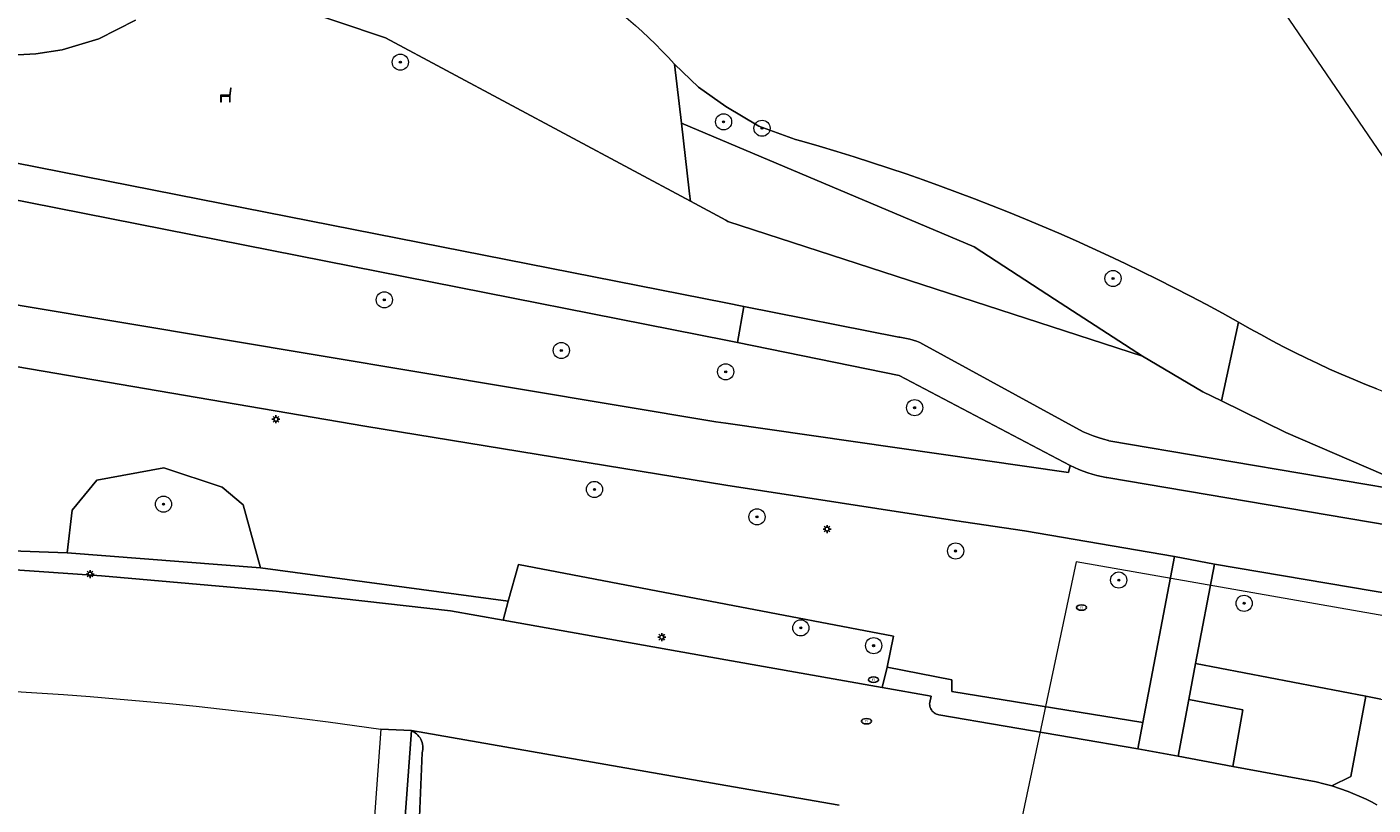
# Model space of a CAD drawing. Header units: metres. Extents: x 152610 to 160096, y 456114 to 462495.
# Tile 523 of 938: x 158465 to 158532, y 460014 to 460053. Entities that reach past the tile are written whole.
import ezdxf
from ezdxf.enums import TextEntityAlignment as Align

# ---------------------------------------------------------------- set-up
doc = ezdxf.new("R2010")
doc.units = ezdxf.units.M
doc.header["$LTSCALE"] = 0.5
doc.layers.get('0').update_dxf_attribs({"linetype": 'CONTINUOUS'})
for name, color, linetype, lineweight in [('B-PV-GK-BESCHOEIING-G', 251, 'GK-BESCHOEIING-SO', 18), ('B-PV-GR-BEPLANTING_CULTUUR_BOSPLANTSOEN-GV', 251, 'CONTINUOUS', 18), ('B-PV-GR-BOOM-S', 251, 'CONTINUOUS', 25), ('B-PV-GR-HAAG-GV', 251, 'CONTINUOUS', 13), ('B-PV-GW-TALUD_KRUIN-G', 251, 'CONTINUOUS', 18), ('B-PV-IE-MEUBILAIR-S', 251, 'CONTINUOUS', 25), ('B-PV-IE-MEUBILAIR_WEGMEUBILAIR-S', 251, 'CONTINUOUS', 25), ('B-PV-KW-KUNSTWERK_DUIKER-G', 251, 'CONTINUOUS', 18), ('B-PV-OG-TERREIN_BEGROEID-GV', 251, 'CONTINUOUS', 18), ('B-PV-OG-TERREIN_OEVER-GV', 251, 'CONTINUOUS', 18), ('B-PV-OG-WATER_SLOOT-GV', 251, 'CONTINUOUS', 18), ('B-PV-VH-GESLOTENVERHARDING_ASFALT-GV', 251, 'CONTINUOUS', 18), ('B-PV-VH-ONVERHARD_ZAND-GV', 251, 'CONTINUOUS', 18), ('B-PV-VH-OPENVERHARDING_BETONSTRAATSTEEN-GV', 251, 'CONTINUOUS', 18), ('B-PV-VH-OPENVERHARDING_TEGEL-GV', 251, 'CONTINUOUS', 18)]:
    doc.layers.add(name, color=color, linetype=linetype, lineweight=lineweight)
doc.styles.add('NLCS-ISO', font='NLCS-ISO.ttf')
doc.linetypes.add('GK-BESCHOEIING-SO', pattern='A,18,-3,[1,NLCS.SHX,S=0.6,R=0,X=0,Y=0],-3', length=24)

# ---------------------------------------------------------------- blocks, each defined once
blk = doc.blocks.new('SIE-MEUBILAIR_PAAL_LICHTMAST-SO')
for points in [[(-0.62, 0), (-1, 0)], [(-0.71, 0.71), (-0.44, 0.44)], [(0, 1), (0, 0.62)], [(0.44, 0.44), (0.71, 0.71)], [(1, 0), (0.62, 0)], [(-0.71, -0.71), (-0.44, -0.44)], [(0, -0.62), (0, -1)], [(0.44, -0.44), (0.71, -0.71)]]:
    blk.add_lwpolyline(points)
blk.add_circle((0, 0), 0.5)
blk = doc.blocks.new('SIE-MEUBILAIR_PUT_RIOOLPUT-SO')
blk.add_ellipse((0, 0), major_axis=(1.25, 0), ratio=0.54)
at = {"style": 'NLCS-ISO'}
blk.add_text('ri', height=0.75, dxfattribs=at).set_placement((-0.04, 0.07), align=Align.MIDDLE_CENTER)
blk = doc.blocks.new('SIE-WEG_ZITBANK-SO')
at = {"color": 0, "linetype": 'ByBlock', "lineweight": 18}
blk.add_lwpolyline([(-0.91, -1.63), (-0.91, -0.2), (1.09, -0.2), (1.09, -1.63), (1.29, -1.63), (1.29, -0.21), (1.54, 1.78), (1.33, 1.78), (1.11, 0), (-1.11, 0), (-1.11, -1.63)], close=True, dxfattribs=at)
blk = doc.blocks.new('SGR-BOOM_GBKN-SO')
at = {"linetype": 'ByBlock', "lineweight": 18}
h = blk.add_hatch(color=0, dxfattribs=at)
h.dxf.hatch_style = 1
edge = h.paths.add_edge_path()
edge.add_arc((0, 0), 0.25, 0, 360)
at = {"color": 0, "linetype": 'ByBlock', "lineweight": 18}
for radius in [2, 0.25]:
    blk.add_circle((0, 0), radius, dxfattribs=at)
at = {"color": 0, "linetype": 'ByBlock', "lineweight": 18, "style": 'NLCS-ISO'}
blk.add_attdef('SOORT', (2.5, 0), '', height=1.5, dxfattribs=at)

msp = doc.modelspace()

# ---------------------------------------------------------------- linework, layer by layer
at = {"layer": 'B-PV-GK-BESCHOEIING-G', "flags": 128}
for points in [[(158474.733, 460059.158), (158474.943, 460059.189), (158475.393, 460059.246), (158475.843, 460059.296), (158476.295, 460059.338), (158476.747, 460059.372), (158477.199, 460059.398), (158477.652, 460059.416), (158478.105, 460059.426), (158478.558, 460059.429), (158479.012, 460059.423), (158479.465, 460059.409), (158479.917, 460059.387), (158480.37, 460059.357), (158480.821, 460059.319), (158481.272, 460059.273), (158481.722, 460059.219), (158482.171, 460059.157), (158482.619, 460059.088), (158483.066, 460059.01), (158483.511, 460058.925), (158483.954, 460058.831), (158484.396, 460058.73), (158484.836, 460058.621), (158485.274, 460058.505), (158485.71, 460058.38), (158486.144, 460058.248), (158486.575, 460058.109), (158487.004, 460057.962), (158487.43, 460057.807), (158487.853, 460057.644), (158488.273, 460057.475), (158488.69, 460057.298), (158489.104, 460057.113), (158489.515, 460056.921), (158489.922, 460056.723), (158490.326, 460056.516), (158490.726, 460056.303), (158491.122, 460056.083), (158491.514, 460055.856), (158491.903, 460055.622), (158492.287, 460055.381), (158492.666, 460055.133), (158493.041, 460054.879), (158493.412, 460054.618), (158493.778, 460054.351), (158494.139, 460054.077), (158494.496, 460053.797), (158494.847, 460053.511), (158495.193, 460053.218), (158495.534, 460052.919), (158495.87, 460052.615), (158496.2, 460052.305), (158496.525, 460051.988), (158496.844, 460051.666), (158497.157, 460051.339), (158497.465, 460051.006), (158498.657, 460049.856), (158500, 460048.907), (158501.649, 460047.928), (158503.451, 460047.272), (158503.768, 460047.182), (158504.636, 460046.931), (158505.5, 460046.672), (158506.363, 460046.406), (158507.223, 460046.132), (158508.08, 460045.85), (158508.936, 460045.561), (158509.788, 460045.264), (158510.638, 460044.96), (158511.485, 460044.648), (158512.329, 460044.329), (158513.171, 460044.002), (158514.009, 460043.668), (158514.845, 460043.326), (158515.677, 460042.977), (158516.506, 460042.62), (158517.332, 460042.257), (158518.155, 460041.886), (158518.975, 460041.507), (158519.791, 460041.122), (158520.604, 460040.729), (158521.413, 460040.329), (158522.219, 460039.922), (158523.021, 460039.507), (158523.819, 460039.086), (158524.613, 460038.657), (158525.404, 460038.222), (158525.955, 460037.907), (158526.509, 460037.598), (158527.067, 460037.297), (158527.629, 460037.002), (158528.195, 460036.715), (158528.765, 460036.435), (158529.337, 460036.162), (158529.914, 460035.896), (158530.493, 460035.637), (158531.076, 460035.386), (158531.662, 460035.143), (158532.251, 460034.906), (158532.842, 460034.677), (158533.437, 460034.456), (158534.035, 460034.242), (158534.635, 460034.036), (158535.237, 460033.837), (158535.842, 460033.646), (158536.45, 460033.462), (158537.059, 460033.286), (158537.671, 460033.118), (158538.285, 460032.958), (158538.901, 460032.805), (158539.519, 460032.66), (158540.138, 460032.523), (158540.76, 460032.394), (158541.382, 460032.273), (158542.007, 460032.159), (158542.145, 460032.135), (158584.685, 460024.085), (158585.019, 460024.016), (158585.354, 460023.955), (158585.69, 460023.902), (158586.028, 460023.856), (158586.367, 460023.819), (158586.706, 460023.79), (158587.046, 460023.768), (158587.386, 460023.755), (158587.727, 460023.75), (158588.068, 460023.752), (158588.408, 460023.763), (158588.748, 460023.781), (158589.088, 460023.808), (158589.427, 460023.842), (158589.765, 460023.885), (158590.102, 460023.935), (158590.437, 460023.994), (158590.772, 460024.06), (158591.104, 460024.134), (158591.435, 460024.215), (158591.763, 460024.305), (158592.09, 460024.402), (158592.414, 460024.507), (158592.736, 460024.619), (158593.054, 460024.739), (158593.37, 460024.867), (158593.683, 460025.002), (158593.889, 460025.095), (158594.111, 460025.174), (158594.513, 460025.312), (158594.918, 460025.442), (158595.325, 460025.564), (158595.735, 460025.679), (158596.147, 460025.786), (158596.56, 460025.885), (158596.976, 460025.977), (158597.393, 460026.06), (158597.811, 460026.136), (158598.231, 460026.204), (158598.652, 460026.264), (158599.075, 460026.316), (158599.498, 460026.36), (158599.921, 460026.396), (158600.346, 460026.424), (158600.771, 460026.444), (158601.196, 460026.456), (158601.621, 460026.46), (158602.047, 460026.456), (158602.472, 460026.444), (158602.897, 460026.424), (158603.321, 460026.397), (158603.745, 460026.361), (158604.168, 460026.317), (158604.59, 460026.265), (158605.011, 460026.206), (158605.431, 460026.138), (158605.85, 460026.062), (158606.267, 460025.979), (158606.682, 460025.888), (158607.096, 460025.789), (158614.619, 460024.73), (158616.954, 460024.152), (158630.636, 460021.782), (158631.11, 460021.67), (158631.585, 460021.565), (158632.062, 460021.469), (158632.541, 460021.38), (158633.021, 460021.299), (158633.502, 460021.226), (158633.985, 460021.161), (158634.468, 460021.104), (158634.952, 460021.055), (158635.437, 460021.014), (158635.923, 460020.981), (158636.409, 460020.956), (158636.896, 460020.939), (158637.382, 460020.929), (158637.869, 460020.928), (158638.356, 460020.935), (158638.842, 460020.95), (158639.329, 460020.973), (158639.814, 460021.003), (158640.3, 460021.042), (158640.784, 460021.089), (158641.268, 460021.143), (158641.75, 460021.206), (158642.232, 460021.277), (158642.713, 460021.355), (158643.192, 460021.441), (158643.669, 460021.536), (158644.145, 460021.638), (158644.209, 460021.652), (158644.457, 460021.708), (158644.835, 460021.786), (158645.215, 460021.857), (158645.596, 460021.92), (158645.978, 460021.975), (158646.361, 460022.022), (158646.745, 460022.061), (158647.13, 460022.092), (158647.516, 460022.115), (158647.902, 460022.13), (158648.288, 460022.137), (158648.674, 460022.136), (158649.06, 460022.127), (158649.446, 460022.11), (158649.831, 460022.086), (158650.216, 460022.053), (158650.6, 460022.012), (158650.983, 460021.963), (158651.365, 460021.906), (158651.745, 460021.842), (158652.125, 460021.769), (158652.502, 460021.689), (158652.878, 460021.601), (158653.253, 460021.505), (158653.625, 460021.401), (158653.994, 460021.29), (158654.362, 460021.171), (158654.726, 460021.045), (158655.089, 460020.911), (158655.448, 460020.769), (158655.804, 460020.62), (158656.157, 460020.464), (158656.507, 460020.3), (158656.853, 460020.129), (158657.196, 460019.951), (158657.535, 460019.767), (158657.87, 460019.575), (158658.201, 460019.376), (158658.528, 460019.17), (158659.581, 460014.995), (158660.547, 460013.802), (158661.019, 460013.554), (158661.798, 460013.146), (158662.244, 460013.587), (158662.352, 460014.275), (158662.353, 460015.601), (158662.635, 460017.118), (158662.987, 460017.748), (158666.914, 460018.277), (158667.106, 460018.303), (158669.964, 460018.687), (158670.182, 460018.717), (158671.399, 460018.541), (158671.447, 460018.534), (158671.66, 460018.495), (158671.872, 460018.449), (158672.082, 460018.396), (158672.29, 460018.334), (158672.496, 460018.265), (158672.698, 460018.188), (158672.898, 460018.104), (158673.095, 460018.013), (158673.288, 460017.914), (158673.477, 460017.808), (158673.663, 460017.696), (158673.844, 460017.577), (158674.02, 460017.451), (158674.192, 460017.318), (158674.359, 460017.18), (158674.52, 460017.035), (158674.676, 460016.884), (158674.827, 460016.728), (158674.971, 460016.567), (158675.11, 460016.4), (158675.242, 460016.228), (158675.368, 460016.051), (158675.487, 460015.87), (158675.6, 460015.685), (158675.705, 460015.495), (158675.804, 460015.302), (158675.895, 460015.106), (158675.979, 460014.906), (158676.056, 460014.703), (158676.125, 460014.497), (158676.186, 460014.289), (158676.24, 460014.079), (158676.286, 460013.867), (158676.324, 460013.654), (158676.354, 460013.439), (158676.753, 460008.743), (158676.77, 460008.544), (158676.933, 460006.617), (158676.95, 460006.417), (158677.59, 460002.15), (158678.147, 460000), (158678.47, 459998.75), (158681.56, 459993.85), (158682.373, 459992.754), (158683.361, 459991.812), (158683.561, 459991.657), (158683.766, 459991.508), (158683.976, 459991.366), (158684.189, 459991.23), (158684.408, 459991.101), (158684.63, 459990.979), (158684.855, 459990.865), (158685.085, 459990.757), (158685.317, 459990.657), (158685.553, 459990.564), (158685.791, 459990.479), (158686.032, 459990.401), (158686.276, 459990.331), (158686.521, 459990.268), (158686.6, 459990.25), (158751.58, 459978.72), (158751.778, 459978.68), (158756.595, 459977.716), (158756.791, 459977.677), (158834.12, 459963.78), (158843.94, 459961.89), (158852.56, 459960.22), (158852.897, 459960.137), (158853.235, 459960.061), (158853.575, 459959.994), (158853.917, 459959.934), (158854.259, 459959.882), (158854.603, 459959.838), (158854.948, 459959.803), (158855.294, 459959.775), (158855.64, 459959.755), (158855.986, 459959.743), (158856.333, 459959.739), (158856.68, 459959.743), (158857.026, 459959.755), (158857.372, 459959.775), (158857.718, 459959.803), (158858.063, 459959.839), (158858.407, 459959.882), (158858.75, 459959.934), (158859.07, 459959.99), (158859.409, 459960.091), (158859.778, 459960.194), (158860.149, 459960.288), (158860.522, 459960.375), (158860.897, 459960.454), (158861.273, 459960.526), (158861.651, 459960.589), (158862.03, 459960.645), (158862.41, 459960.692), (158862.791, 459960.732), (158863.172, 459960.763), (158863.555, 459960.787), (158863.937, 459960.803), (158864.32, 459960.81), (158864.703, 459960.81), (158865.086, 459960.802), (158865.469, 459960.785), (158865.851, 459960.761), (158866.233, 459960.729), (158866.614, 459960.688), (158866.994, 459960.64), (158867.372, 459960.584), (158867.75, 459960.52), (158896.821, 459951.25), (158899.349, 459950.965), (158901.43, 459950.73), (158906.435, 459950.678), (158906.882, 459950.597), (158909.016, 459950.211), (158915.147, 459949.101), (158917.198, 459948.729), (158917.642, 459948.649), (158921.99, 459945.69), (158925.427, 459945.052), (158964.503, 459937.795), (159000, 459934.696), (159003.633, 459934.171), (159005.109, 459934.22), (159006.093, 459934.614), (159007.077, 459935.305), (159007.962, 459936.143), (159014.89, 459947.09), (159017.691, 459951.429), (159019.017, 459954.043), (159018.462, 459968.244), (159020.418, 459992.305), (159020.706, 459993.813), (159022.152, 460000), (159022.95, 460003.42), (159027.25, 460016.67), (159028.16, 460021.17), (159028.265, 460024.361), (159027.69, 460030.4), (159027.671, 460030.666), (159027.644, 460030.931), (159027.609, 460031.195), (159027.566, 460031.459), (159027.515, 460031.72), (159027.457, 460031.98), (159027.391, 460032.239), (159027.316, 460032.495), (159027.235, 460032.748), (159027.145, 460033), (159027.049, 460033.248), (159026.944, 460033.493), (159026.833, 460033.736), (159026.714, 460033.974), (159026.588, 460034.209), (159026.456, 460034.441), (159026.316, 460034.668), (159026.23, 460034.8), (159026.04, 460035.142), (159025.843, 460035.481), (159025.639, 460035.815), (159025.429, 460036.145), (159025.211, 460036.47), (159024.987, 460036.792), (159024.757, 460037.108), (159024.52, 460037.42), (159024.277, 460037.727), (159024.028, 460038.028), (159023.772, 460038.325), (159023.511, 460038.616), (159023.243, 460038.902), (159022.97, 460039.183), (159022.691, 460039.457), (159022.407, 460039.726), (159022.117, 460039.989), (159021.822, 460040.247), (159021.521, 460040.498), (159021.216, 460040.742), (159020.906, 460040.981), (159020.591, 460041.213), (159020.271, 460041.439), (159019.946, 460041.658), (159019.617, 460041.871), (159019.284, 460042.076), (159018.947, 460042.275), (159018.606, 460042.467), (159018.261, 460042.652), (159017.912, 460042.83), (159017.81, 460042.88), (159010.88, 460044.64), (159000, 460045.968), (158973.31, 460049.15), (158970.17, 460049.52), (158966.22, 460052.79), (158955.33, 460052.2), (158953.13, 460052.57), (158952.84, 460052.62), (158952.26, 460049.87), (158951.637, 460047.099), (158956.462, 460046.222), (158999.997, 460038.306), (159019.45, 460034.88), (159020.22, 460023.97), (159013.47, 460002.92), (159014.063, 460000), (159014.75, 459996.5), (159014.96, 459994.766), (159015.2, 459993.44), (159015.31, 459991.71), (159014.51, 459987.81), (159008.04, 459965.34), (159004.43, 459960.25), (159000, 459960.353), (158998.4, 459960.39), (158984.69, 459966.34), (158972.72, 459965.62), (158962.87, 459959.8), (158959.98, 459955.93), (158957.133, 459952.707), (158948.935, 459949.392), (158938.055, 459951.623), (158924.86, 459955.26), (158921.282, 459954.369), (158918.671, 459954.179), (158918.225, 459954.257), (158916.164, 459954.616), (158910.021, 459955.687), (158907.885, 459956.059), (158907.442, 459956.136), (158904.968, 459956.938), (158901.43, 459958.27), (158890.98, 459967.57), (158877.255, 459970.054), (158862.49, 459972.71), (158842.246, 459972.236), (158839.35, 459972.21), (158836.56, 459972.73), (158833.66, 459977.71), (158833.569, 459977.866), (158833.471, 459978.018), (158833.366, 459978.165), (158833.255, 459978.308), (158833.138, 459978.446), (158833.015, 459978.578), (158832.886, 459978.705), (158832.752, 459978.825), (158832.612, 459978.94), (158832.468, 459979.049), (158832.318, 459979.151), (158832.165, 459979.246), (158832.007, 459979.334), (158831.846, 459979.416), (158831.681, 459979.49), (158831.513, 459979.557), (158831.342, 459979.616), (158831.169, 459979.668), (158830.994, 459979.711), (158830.817, 459979.748), (158830.638, 459979.776), (158830.459, 459979.796), (158830.278, 459979.809), (158830.098, 459979.813), (158829.917, 459979.809), (158829.737, 459979.798), (158829.557, 459979.778), (158829.378, 459979.751), (158829.201, 459979.715), (158829.026, 459979.672), (158828.852, 459979.621), (158828.681, 459979.563), (158828.57, 459979.52), (158828.493, 459979.5), (158827.826, 459979.328), (158827.158, 459979.164), (158826.487, 459979.008), (158825.815, 459978.859), (158825.141, 459978.719), (158824.466, 459978.586), (158823.789, 459978.461), (158823.11, 459978.344), (158822.431, 459978.235), (158821.75, 459978.134), (158821.068, 459978.04), (158820.385, 459977.955), (158819.701, 459977.878), (158819.016, 459977.808), (158818.33, 459977.747), (158817.644, 459977.693), (158816.957, 459977.648), (158816.269, 459977.61), (158815.582, 459977.58), (158814.894, 459977.559), (158814.205, 459977.545), (158813.517, 459977.54), (158812.829, 459977.542), (158812.14, 459977.553), (158811.452, 459977.571), (158810.764, 459977.597), (158810.077, 459977.632), (158809.39, 459977.674), (158808.703, 459977.725), (158808.017, 459977.783), (158807.332, 459977.849), (158806.648, 459977.924), (158805.964, 459978.006), (158805.282, 459978.096), (158804.6, 459978.194), (158803.92, 459978.3), (158761.22, 459986.1), (158758.322, 459985.408), (158753.269, 459986.128), (158753.067, 459986.157), (158749.69, 459986.67), (158727.918, 459990.667), (158699.682, 459995.849), (158690.69, 459997.5), (158690.618, 459997.516), (158690.387, 459997.573), (158690.159, 459997.638), (158689.932, 459997.71), (158689.708, 459997.79), (158689.487, 459997.877), (158689.269, 459997.972), (158689.054, 459998.074), (158688.843, 459998.183), (158688.635, 459998.299), (158688.432, 459998.423), (158688.233, 459998.552), (158688.038, 459998.689), (158687.848, 459998.832), (158687.663, 459998.981), (158687.483, 459999.137), (158687.308, 459999.298), (158687.139, 459999.466), (158686.976, 459999.638), (158686.818, 459999.817), (158686.667, 460000), (158685.555, 460001.955), (158685.499, 460002.085), (158685.375, 460002.386), (158685.258, 460002.69), (158685.149, 460002.997), (158685.047, 460003.307), (158684.953, 460003.619), (158684.866, 460003.933), (158684.788, 460004.249), (158684.717, 460004.567), (158684.654, 460004.887), (158684.599, 460005.208), (158684.552, 460005.531), (158684.512, 460005.854), (158684.481, 460006.178), (158684.457, 460006.503), (158684.442, 460006.829), (158684.441, 460007.029), (158684.373, 460008.962), (158684.366, 460009.162), (158682.835, 460049.515), (158682.091, 460056.641), (158679.424, 460075.603), (158675.896, 460089.698), (158675.862, 460089.837), (158675.82, 460090.04), (158675.785, 460090.245), (158675.759, 460090.45), (158675.74, 460090.657), (158675.73, 460090.864), (158675.727, 460091.071), (158675.733, 460091.278), (158675.746, 460091.485), (158675.767, 460091.691), (158675.797, 460091.896), (158675.834, 460092.1), (158675.879, 460092.303), (158675.932, 460092.503), (158675.992, 460092.701), (158676.06, 460092.897), (158676.136, 460093.09), (158676.219, 460093.28), (158676.309, 460093.466), (158676.407, 460093.649), (158676.511, 460093.828), (158676.622, 460094.003), (158676.74, 460094.174), (158676.864, 460094.34), (158676.995, 460094.501), (158677.132, 460094.656), (158677.275, 460094.807), (158677.423, 460094.951), (158677.577, 460095.09), (158677.736, 460095.223), (158677.9, 460095.35), (158678.069, 460095.47), (158678.242, 460095.583), (158678.42, 460095.69), (158679.124, 460098.709), (158679.71, 460101.22), (158678.135, 460101.478), (158676.628, 460102.001), (158676.439, 460102.088), (158676.194, 460102.208), (158675.953, 460102.336), (158675.716, 460102.471), (158675.482, 460102.612), (158675.253, 460102.76), (158675.029, 460102.915), (158674.809, 460103.076), (158674.594, 460103.244), (158674.384, 460103.418), (158674.179, 460103.598), (158673.98, 460103.784), (158673.786, 460103.976), (158673.597, 460104.173), (158673.415, 460104.376), (158673.239, 460104.584), (158673.069, 460104.797), (158672.905, 460105.015), (158672.747, 460105.238), (158672.597, 460105.465), (158672.452, 460105.697), (158672.315, 460105.933), (158672.185, 460106.172), (158672.062, 460106.416), (158671.946, 460106.663), (158671.837, 460106.913), (158671.736, 460107.166), (158671.642, 460107.422), (158671.556, 460107.681), (158670.245, 460117.41), (158670.219, 460117.602), (158669.958, 460119.521), (158669.933, 460119.705), (158667.522, 460137.655), (158666.197, 460150.943), (158665.164, 460167.52), (158665.12, 460183.663), (158665.289, 460190.315), (158665.604, 460194.292), (158665.629, 460194.539), (158665.664, 460194.81), (158665.707, 460195.08), (158665.758, 460195.349), (158665.817, 460195.616), (158665.883, 460195.881), (158665.957, 460196.144), (158666.039, 460196.405), (158666.129, 460196.663), (158666.226, 460196.919), (158666.33, 460197.172), (158666.442, 460197.421), (158666.561, 460197.667), (158666.687, 460197.91), (158666.82, 460198.148), (158666.961, 460198.383), (158667.108, 460198.613), (158667.261, 460198.839), (158667.421, 460199.061), (158667.588, 460199.278), (158667.761, 460199.489), (158667.94, 460199.696), (158668.125, 460199.897), (158668.316, 460200.093), (158668.512, 460200.283), (158668.714, 460200.467), (158668.921, 460200.646), (158669.134, 460200.818), (158669.351, 460200.984), (158669.573, 460201.143), (158669.8, 460201.296), (158670.031, 460201.442), (158670.266, 460201.582), (158670.505, 460201.714), (158670.748, 460201.839), (158670.994, 460201.957), (158671.244, 460202.068), (158671.497, 460202.172), (158671.753, 460202.268), (158672.012, 460202.357), (158672.273, 460202.438), (158672.536, 460202.511), (158673.586, 460202.643), (158675.654, 460202.454), (158680.24, 460200.758), (158684.716, 460198.791), (158742.58, 460186.99), (158742.848, 460188.52), (158743.093, 460189.916), (158743.6, 460192.81), (158685.67, 460204.82), (158680.76, 460205), (158677.037, 460206.38), (158675.289, 460207.471), (158675.065, 460207.642), (158674.839, 460207.824), (158674.618, 460208.012), (158674.402, 460208.206), (158674.191, 460208.406), (158673.986, 460208.612), (158673.787, 460208.824), (158673.594, 460209.041), (158673.407, 460209.263), (158673.226, 460209.49), (158673.051, 460209.722), (158672.883, 460209.959), (158672.722, 460210.2), (158672.567, 460210.446), (158672.419, 460210.696), (158672.278, 460210.95), (158672.143, 460211.207), (158672.017, 460211.468), (158671.897, 460211.733), (158671.784, 460212.001), (158671.68, 460212.272), (158671.582, 460212.545), (158671.492, 460212.821), (158671.41, 460213.1), (158670.971, 460216.313), (158670.67, 460217.248), (158670.659, 460217.314), (158670.584, 460217.782), (158670.518, 460218.252), (158670.459, 460218.723), (158670.409, 460219.194), (158670.366, 460219.666), (158670.331, 460220.139), (158670.305, 460220.613), (158670.286, 460221.087), (158670.275, 460221.561), (158670.272, 460222.035), (158670.278, 460222.509), (158670.291, 460222.983), (158670.312, 460223.457), (158670.342, 460223.93), (158670.379, 460224.403), (158670.424, 460224.875), (158670.884, 460236.208), (158671.443, 460250), (158671.646, 460254.657), (158671.932, 460258.598), (158672.045, 460266.708), (158672.206, 460278.296), (158673.841, 460310.082), (158672.827, 460327.858), (158672.802, 460328.217), (158672.77, 460328.576), (158672.729, 460328.934), (158672.681, 460329.291), (158672.624, 460329.647), (158672.56, 460330.002), (158672.488, 460330.355), (158672.407, 460330.706), (158672.32, 460331.055), (158672.224, 460331.403), (158672.173, 460331.575), (158671.331, 460334.857), (158670.909, 460336.049), (158670.252, 460337.253), (158669.749, 460337.931), (158668.707, 460339.041), (158667.431, 460340.162), (158666.576, 460340.921), (158665.827, 460341.447), (158664.587, 460342.123), (158663.031, 460342.66), (158661.99, 460342.963), (158660.832, 460343.113), (158657.125, 460343.156)], [(158658.451, 460032.827), (158658.451, 460032.771), (158658.446, 460032.659), (158658.433, 460032.548), (158658.412, 460032.439), (158658.383, 460032.331), (158658.347, 460032.225), (158658.303, 460032.122), (158658.252, 460032.023), (158658.193, 460031.927), (158658.129, 460031.836), (158658.057, 460031.75), (158657.98, 460031.669), (158657.898, 460031.594), (158657.81, 460031.525), (158657.717, 460031.462), (158657.658, 460031.43), (158657.42, 460031.305), (158657.178, 460031.188), (158656.933, 460031.079), (158656.685, 460030.976), (158656.434, 460030.881), (158656.18, 460030.794), (158655.924, 460030.714), (158655.666, 460030.642), (158655.405, 460030.578), (158655.143, 460030.521), (158654.879, 460030.472), (158654.614, 460030.431), (158654.347, 460030.399), (158654.08, 460030.374), (158653.812, 460030.356), (158653.544, 460030.347), (158653.276, 460030.346), (158653.007, 460030.353), (158652.74, 460030.368), (158652.472, 460030.391), (158652.206, 460030.422), (158651.94, 460030.461), (158628.136, 460034.83), (158618.959, 460036.515), (158616.582, 460037.046), (158611.492, 460037.803), (158608.085, 460038.69), (158604.789, 460039.926), (158601.945, 460041.327), (158599.244, 460042.988), (158598.934, 460043.319), (158598.618, 460043.645), (158598.297, 460043.965), (158597.97, 460044.28), (158597.637, 460044.588), (158597.299, 460044.891), (158596.956, 460045.188), (158596.608, 460045.478), (158596.254, 460045.763), (158595.896, 460046.041), (158595.533, 460046.313), (158595.165, 460046.578), (158594.792, 460046.837), (158594.415, 460047.089), (158594.033, 460047.335), (158593.648, 460047.573), (158593.258, 460047.805), (158592.864, 460048.03), (158592.466, 460048.248), (158592.064, 460048.459), (158591.659, 460048.663), (158591.25, 460048.86), (158590.838, 460049.049), (158590.422, 460049.231), (158590.004, 460049.406), (158589.582, 460049.574), (158589.157, 460049.734), (158588.73, 460049.886), (158588.3, 460050.031), (158587.868, 460050.168), (158587.433, 460050.298), (158586.996, 460050.42), (158586.557, 460050.534), (158586.24, 460050.611), (158585.914, 460050.686), (158585.588, 460050.757), (158578.454, 460052.228), (158578.02, 460052.285), (158577.586, 460052.334), (158577.15, 460052.376), (158576.714, 460052.409), (158576.277, 460052.434), (158575.84, 460052.452), (158575.402, 460052.461), (158574.965, 460052.463), (158574.527, 460052.456), (158574.09, 460052.441), (158573.653, 460052.419), (158573.217, 460052.388), (158572.781, 460052.35), (158572.346, 460052.303), (158571.912, 460052.249), (158571.479, 460052.186), (158571.047, 460052.116), (158570.617, 460052.038), (158570.188, 460051.952), (158570.04, 460051.92), (158569.7, 460051.854), (158569.361, 460051.779), (158569.024, 460051.698), (158568.689, 460051.608), (158568.356, 460051.51), (158568.026, 460051.405), (158567.698, 460051.293), (158567.373, 460051.172), (158567.05, 460051.045), (158566.731, 460050.91), (158566.415, 460050.767), (158566.102, 460050.618), (158565.793, 460050.461), (158565.487, 460050.297), (158565.185, 460050.126), (158564.888, 460049.948), (158564.73, 460049.85), (158549.35, 460039.3), (158535.99, 460041.41), (158524.25, 460058.61), (158518.78, 460059.65), (158500, 460063.082), (158487.2, 460065.42), (158468.961, 460068.759), (158461.591, 460070.108), (158454.027, 460071.493), (158415.167, 460078.608), (158407.148, 460080.076), (158400.013, 460081.382), (158397.385, 460081.532), (158394.76, 460081.33), (158389.24, 460079.13), (158386.31, 460078.49), (158383.25, 460078.72), (158370.33, 460080.54), (158358, 460082.98), (158355.49, 460083.18), (158347.298, 460083.391), (158344.108, 460083.668), (158341.962, 460083.854), (158338.43, 460084.075), (158334.461, 460084.743), (158318.188, 460088.241), (158311.687, 460089.638), (158273.623, 460095.675), (158273.43, 460095.701), (158272.525, 460095.825), (158271.621, 460095.958), (158270.719, 460096.098), (158269.817, 460096.246), (158268.918, 460096.403), (158268.019, 460096.567), (158267.122, 460096.739), (158266.227, 460096.918), (158265.333, 460097.106), (158264.441, 460097.302), (158263.55, 460097.505), (158262.662, 460097.716), (158261.775, 460097.935), (158260.89, 460098.161), (158260.007, 460098.396), (158259.127, 460098.638), (158258.248, 460098.887), (158257.372, 460099.145), (158256.498, 460099.41), (158254.594, 460100.017), (158252.702, 460100.66), (158252.095, 460100.862), (158251.407, 460101.099), (158250.723, 460101.343), (158250.041, 460101.595), (158249.362, 460101.854), (158248.686, 460102.121), (158248.013, 460102.395), (158247.343, 460102.677), (158246.676, 460102.965), (158246.013, 460103.262), (158245.352, 460103.565), (158244.695, 460103.876), (158244.042, 460104.194), (158243.392, 460104.519), (158242.745, 460104.851), (158242.103, 460105.191), (158241.464, 460105.537), (158240.829, 460105.891), (158240.198, 460106.251), (158239.571, 460106.618), (158238.947, 460106.992), (158238.329, 460107.374), (158237.714, 460107.761), (158237.104, 460108.156), (158236.498, 460108.557), (158235.896, 460108.965), (158235.299, 460109.38), (158234.707, 460109.801), (158234.119, 460110.228), (158233.536, 460110.662), (158232.958, 460111.103), (158232.385, 460111.549), (158231.816, 460112.002), (158231.253, 460112.462), (158230.695, 460112.927), (158230.486, 460113.181), (158230.27, 460113.429), (158230.049, 460113.673), (158229.822, 460113.911), (158229.589, 460114.143), (158229.35, 460114.369), (158229.106, 460114.59), (158228.857, 460114.805), (158228.602, 460115.013), (158228.343, 460115.215), (158228.079, 460115.411), (158227.81, 460115.601), (158227.536, 460115.784), (158227.258, 460115.96), (158226.976, 460116.129), (158226.69, 460116.291), (158226.4, 460116.447), (158226.107, 460116.595), (158225.81, 460116.736), (158225.509, 460116.87), (158225.205, 460116.997), (158224.899, 460117.116), (158224.589, 460117.227), (158224.277, 460117.331), (158223.963, 460117.428), (158223.646, 460117.516), (158223.327, 460117.598), (158223.325, 460117.598), (158222.014, 460117.92), (158216.809, 460118.938), (158212.58, 460119.796), (158212.562, 460119.799), (158212.315, 460119.844), (158212.069, 460119.897), (158211.824, 460119.957), (158211.582, 460120.026), (158211.342, 460120.102), (158211.105, 460120.185), (158210.87, 460120.277), (158210.638, 460120.375), (158210.41, 460120.481), (158210.185, 460120.594), (158209.964, 460120.714), (158209.747, 460120.841), (158209.534, 460120.975), (158209.325, 460121.116), (158209.121, 460121.263), (158208.921, 460121.417), (158208.727, 460121.577), (158208.538, 460121.743), (158208.354, 460121.915), (158208.175, 460122.092), (158208.003, 460122.276), (158207.836, 460122.464), (158207.676, 460122.658), (158207.521, 460122.857), (158207.373, 460123.06), (158207.232, 460123.269), (158207.097, 460123.481), (158206.969, 460123.698), (158206.848, 460123.919), (158206.735, 460124.143), (158206.628, 460124.371), (158206.529, 460124.603), (158206.437, 460124.837), (158206.352, 460125.074), (158206.275, 460125.314), (158206.206, 460125.556), (158206.144, 460125.8), (158206.091, 460126.046), (158206.045, 460126.293), (158206.007, 460126.542), (158205.977, 460126.792), (158205.955, 460127.043), (158205.941, 460127.294), (158205.934, 460127.546), (158205.936, 460127.797), (158205.946, 460128.049), (158205.964, 460128.3), (158205.99, 460128.55), (158206.023, 460128.8), (158206.065, 460129.048), (158206.115, 460129.295), (158206.172, 460129.54), (158206.306, 460130.059), (158206.433, 460130.58), (158206.551, 460131.103), (158206.662, 460131.628), (158206.765, 460132.154), (158206.861, 460132.682), (158206.948, 460133.211), (158207.027, 460133.742), (158207.099, 460134.273), (158207.162, 460134.806), (158207.218, 460135.339), (158207.266, 460135.874), (158207.305, 460136.408), (158207.337, 460136.944), (158207.361, 460137.48), (158207.371, 460137.799), (158207.371, 460137.803), (158207.366, 460138.329), (158207.369, 460138.855), (158207.38, 460139.381), (158207.4, 460139.907), (158207.427, 460140.432), (158207.462, 460140.957), (158207.505, 460141.481), (158207.556, 460142.005), (158207.615, 460142.527), (158207.682, 460143.049), (158207.757, 460143.57), (158207.84, 460144.089), (158207.931, 460144.607), (158208.029, 460145.124), (158208.136, 460145.639), (158208.25, 460146.153), (158208.372, 460146.664), (158208.502, 460147.174), (158208.561, 460147.526), (158208.703, 460148.336), (158208.853, 460149.144), (158209.011, 460149.951), (158209.177, 460150.756), (158209.35, 460151.56), (158209.531, 460152.362), (158209.72, 460153.162), (158209.917, 460153.96), (158210.122, 460154.756), (158210.334, 460155.551), (158210.554, 460156.343), (158210.782, 460157.133), (158211.017, 460157.92), (158211.26, 460158.706), (158211.511, 460159.489), (158211.769, 460160.269), (158212.035, 460161.047), (158212.163, 460161.488), (158212.284, 460161.932), (158212.397, 460162.378), (158212.502, 460162.825), (158212.599, 460163.274), (158212.689, 460163.725), (158212.77, 460164.178), (158212.844, 460164.631), (158212.91, 460165.086), (158212.968, 460165.542), (158213.018, 460165.999), (158213.06, 460166.457), (158213.094, 460166.915), (158213.12, 460167.374), (158213.138, 460167.834), (158213.148, 460168.293), (158213.15, 460168.753), (158213.144, 460169.212), (158213.13, 460169.672), (158213.108, 460170.131), (158213.078, 460170.59), (158213.04, 460171.048), (158212.994, 460171.505), (158212.94, 460171.962), (158212.878, 460172.417), (158212.809, 460172.871), (158212.731, 460173.325), (158212.646, 460173.776), (158212.552, 460174.226), (158212.451, 460174.675), (158212.342, 460175.121), (158212.226, 460175.566), (158212.101, 460176.008), (158211.969, 460176.449)]]:
    msp.add_lwpolyline(points, dxfattribs=at)
at = {"layer": 'B-PV-GR-BEPLANTING_CULTUUR_BOSPLANTSOEN-GV', "flags": 128}
msp.add_lwpolyline([(158478.318, 460053.92), (158483.155, 460052.312), (158498.252, 460044.204), (158498.209, 460044.572), (158498.191, 460044.729), (158498.191, 460044.732), (158497.804, 460048.08), (158497.465, 460051.006), (158497.157, 460051.339), (158496.844, 460051.666), (158496.525, 460051.988), (158496.2, 460052.304), (158495.87, 460052.615), (158495.534, 460052.92)], dxfattribs=at)
for points in [[(158498.657, 460049.856), (158497.465, 460051.006), (158497.804, 460048.08), (158512.303, 460041.956), (158516.293, 460039.356), (158520.644, 460036.54), (158523.633, 460034.767), (158524.559, 460034.314), (158525.404, 460038.222), (158524.613, 460038.657), (158523.819, 460039.086), (158523.021, 460039.507), (158522.219, 460039.922), (158521.413, 460040.329), (158520.604, 460040.729), (158519.791, 460041.122), (158518.975, 460041.507), (158518.155, 460041.886), (158517.332, 460042.257), (158516.506, 460042.62), (158515.677, 460042.977), (158514.845, 460043.326), (158514.009, 460043.668), (158513.171, 460044.002), (158512.329, 460044.329), (158511.485, 460044.648), (158510.638, 460044.96), (158509.788, 460045.264), (158508.935, 460045.561), (158508.08, 460045.85), (158507.223, 460046.132), (158506.363, 460046.406), (158505.5, 460046.672), (158504.635, 460046.931), (158503.769, 460047.182), (158503.451, 460047.272), (158501.649, 460047.928), (158500, 460048.907)], [(158512.303, 460041.956), (158497.804, 460048.08), (158498.191, 460044.732), (158498.191, 460044.729), (158498.209, 460044.572), (158498.252, 460044.204), (158500, 460043.265), (158500.104, 460043.209), (158520.644, 460036.54), (158516.293, 460039.356)], [(158500, 460024.25), (158489.74, 460026.205), (158489.218, 460024.387), (158488.978, 460023.446), (158500, 460021.494), (158507.753, 460020.12), (158507.993, 460021.118), (158508.32, 460022.664)], [(158569.23, 460018.62), (158524.21, 460026.23), (158523.28, 460021.301), (158531.717, 460019.68), (158532.458, 460019.538), (158536.283, 460018.803), (158537.295, 460018.608), (158537.37, 460018.594), (158554.58, 460015.42), (158568.15, 460012.92)]]:
    msp.add_lwpolyline(points, close=True, dxfattribs=at)
at = {"layer": 'B-PV-GR-HAAG-GV', "flags": 128}
msp.add_lwpolyline([(158462.631, 460026.097), (158469.081, 460025.644), (158477.732, 460024.894), (158486.36, 460023.91), (158488.978, 460023.446), (158489.218, 460024.387), (158476.956, 460026.04), (158467.375, 460026.785), (158458.626, 460027.097)], dxfattribs=at)
msp.add_lwpolyline([(158511.21, 460020.504), (158507.993, 460021.118), (158507.753, 460020.12), (158510.18, 460019.69), (158510.11, 460019.38), (158510.104, 460019.315), (158510.107, 460019.249), (158510.117, 460019.185), (158510.135, 460019.122), (158510.161, 460019.061), (158510.193, 460019.005), (158510.233, 460018.952), (158510.278, 460018.905), (158510.329, 460018.864), (158510.385, 460018.829), (158510.444, 460018.801), (158510.506, 460018.781), (158510.56, 460018.77), (158520.41, 460017.08), (158520.659, 460018.376), (158511.211, 460019.912)], close=True, dxfattribs=at)
at = {"layer": 'B-PV-GW-TALUD_KRUIN-G', "flags": 128}
for points in [[(158497.804, 460048.08), (158512.303, 460041.956), (158516.293, 460039.356), (158520.644, 460036.54), (158523.633, 460034.767), (158524.559, 460034.314)], [(158524.559, 460034.314), (158527.754, 460032.752), (158534.981, 460029.634)]]:
    msp.add_lwpolyline(points, dxfattribs=at)
at = {"layer": 'B-PV-KW-KUNSTWERK_DUIKER-G', "flags": 128}
msp.add_lwpolyline([(158660.307, 460000), (158660.168, 460001.264), (158607.831, 460010.456), (158559.804, 460018.891), (158517.369, 460026.344), (158513.049, 460006.019)], dxfattribs=at)
at = {"layer": 'B-PV-OG-TERREIN_BEGROEID-GV', "flags": 128}
for points in [[(158470.756, 460053.177), (158468.94, 460052.259), (158467.126, 460051.71), (158465.82, 460051.518), (158463.407, 460051.378), (158461.082, 460051.389), (158456.964, 460051.506), (158453.379, 460051.878), (158452.213, 460052.064), (158451.152, 460052.566), (158447.376, 460055.285)], [(158435.049, 460051.97), (158473.936, 460044.307), (158500, 460039.17), (158500.894, 460038.994), (158508.579, 460037.479), (158508.623, 460037.474), (158508.793, 460037.448), (158508.962, 460037.415), (158509.129, 460037.374), (158509.295, 460037.325), (158509.457, 460037.269), (158509.617, 460037.205), (158509.774, 460037.134), (158517.705, 460032.783), (158517.953, 460032.681), (158518.204, 460032.586), (158518.457, 460032.499), (158518.714, 460032.42), (158518.972, 460032.348), (158518.984, 460032.345), (158524.054, 460031.486), (158534.981, 460029.634), (158527.754, 460032.752), (158524.559, 460034.314), (158523.633, 460034.767), (158520.644, 460036.54), (158500.104, 460043.209), (158500, 460043.265), (158498.252, 460044.204), (158483.155, 460052.312), (158478.318, 460053.92)], [(158532.251, 460034.906), (158531.662, 460035.143), (158531.076, 460035.386), (158530.493, 460035.637), (158529.914, 460035.896), (158529.337, 460036.162), (158528.765, 460036.435), (158528.195, 460036.715), (158527.63, 460037.002), (158527.067, 460037.297), (158526.509, 460037.598), (158525.955, 460037.907), (158525.404, 460038.222), (158524.559, 460034.314), (158527.754, 460032.752), (158534.981, 460029.634)], [(158458.626, 460027.097), (158467.375, 460026.785), (158467.621, 460028.908), (158468.845, 460030.395), (158472.168, 460031.007), (158475.053, 460030.045), (158476.102, 460029.17), (158476.956, 460026.04), (158489.218, 460024.387), (158489.74, 460026.205), (158500, 460024.25), (158508.32, 460022.664), (158507.993, 460021.118), (158511.21, 460020.504), (158511.211, 460019.912), (158520.659, 460018.376), (158522.24, 460026.61), (158514.81, 460027.88), (158511.335, 460028.392), (158500, 460030.147), (158482.117, 460033.062), (158464.259, 460036.116)]]:
    msp.add_lwpolyline(points, dxfattribs=at)
for points in [[(158465.554, 460044.133), (158438.045, 460049.542), (158436.967, 460044.139), (158465.143, 460039.034), (158499.508, 460033.279), (158500, 460033.208), (158516.98, 460030.766), (158517.067, 460031.112), (158508.589, 460035.573), (158500.589, 460037.209), (158500, 460037.325)], [(158475.053, 460030.045), (158472.168, 460031.007), (158468.845, 460030.395), (158467.621, 460028.908), (158467.375, 460026.785), (158476.956, 460026.04), (158476.102, 460029.17)], [(158531.717, 460019.68), (158523.28, 460021.301), (158522.944, 460019.52), (158525.625, 460019.015), (158525.124, 460016.206), (158529.25, 460015.44), (158529.637, 460015.346), (158530.021, 460015.239), (158530.974, 460015.71)], [(158484.474, 460017.97), (158484.43, 460017.99), (158484.066, 460013.047), (158484.795, 460012.922), (158484.968, 460016.873), (158484.987, 460016.958), (158484.998, 460017.044), (158485.001, 460017.131), (158484.997, 460017.218), (158484.984, 460017.304), (158484.963, 460017.388), (158484.935, 460017.47), (158484.899, 460017.549), (158484.857, 460017.625), (158484.807, 460017.696), (158484.751, 460017.763), (158484.689, 460017.824), (158484.622, 460017.879), (158484.55, 460017.928)]]:
    msp.add_lwpolyline(points, close=True, dxfattribs=at)
at = {"layer": 'B-PV-OG-TERREIN_OEVER-GV', "flags": 128}
msp.add_lwpolyline([(158447.376, 460055.285), (158451.152, 460052.566), (158452.213, 460052.064), (158453.379, 460051.878), (158456.964, 460051.506), (158461.082, 460051.389), (158463.407, 460051.378), (158465.82, 460051.518), (158467.126, 460051.71), (158468.94, 460052.259), (158470.756, 460053.177)], dxfattribs=at)
at = {"layer": 'B-PV-OG-WATER_SLOOT-GV', "flags": 128}
for points in [[(158535.99, 460041.41), (158524.25, 460058.61)], [(158495.534, 460052.92), (158495.87, 460052.615), (158496.2, 460052.304), (158496.525, 460051.988), (158496.844, 460051.666), (158497.157, 460051.339), (158497.465, 460051.006), (158498.657, 460049.856), (158500, 460048.907), (158501.649, 460047.928), (158503.451, 460047.272), (158503.769, 460047.182), (158504.635, 460046.931), (158505.5, 460046.672), (158506.363, 460046.406), (158507.223, 460046.132), (158508.08, 460045.85), (158508.935, 460045.561), (158509.788, 460045.264), (158510.638, 460044.96), (158511.485, 460044.648), (158512.329, 460044.329), (158513.171, 460044.002), (158514.009, 460043.668), (158514.845, 460043.326), (158515.677, 460042.977), (158516.506, 460042.62), (158517.332, 460042.257), (158518.155, 460041.886), (158518.975, 460041.507), (158519.791, 460041.122), (158520.604, 460040.729), (158521.413, 460040.329), (158522.219, 460039.922), (158523.021, 460039.507), (158523.819, 460039.086), (158524.613, 460038.657), (158525.404, 460038.222), (158525.955, 460037.907), (158526.509, 460037.598), (158527.067, 460037.297), (158527.63, 460037.002), (158528.195, 460036.715), (158528.765, 460036.435), (158529.337, 460036.162), (158529.914, 460035.896), (158530.493, 460035.637), (158531.076, 460035.386), (158531.662, 460035.143), (158532.251, 460034.906)]]:
    msp.add_lwpolyline(points, dxfattribs=at)
at = {"layer": 'B-PV-VH-GESLOTENVERHARDING_ASFALT-GV', "flags": 128}
for points in [[(158569.849, 460021.889), (158518.88, 460030.52), (158518.846, 460030.526), (158518.616, 460030.573), (158518.387, 460030.627), (158518.161, 460030.689), (158517.937, 460030.758), (158517.715, 460030.836), (158517.496, 460030.92), (158517.28, 460031.012), (158517.067, 460031.112), (158516.98, 460030.766), (158500, 460033.208), (158499.508, 460033.279), (158465.143, 460039.034), (158436.967, 460044.139), (158434.65, 460044.57), (158363.12, 460057.912)], [(158352.243, 460056.617), (158411.882, 460045.643), (158413.119, 460045.415), (158434.45, 460041.49), (158436.84, 460041.07), (158464.259, 460036.116), (158482.117, 460033.062), (158500, 460030.147), (158511.335, 460028.392), (158514.81, 460027.88), (158522.24, 460026.61), (158524.21, 460026.23), (158569.23, 460018.62)]]:
    msp.add_lwpolyline(points, dxfattribs=at)
at = {"layer": 'B-PV-VH-ONVERHARD_ZAND-GV', "flags": 128}
msp.add_lwpolyline([(158462.631, 460026.097), (158469.081, 460025.644), (158477.732, 460024.894), (158486.36, 460023.91), (158488.978, 460023.446), (158489.218, 460024.387), (158476.956, 460026.04), (158467.375, 460026.785), (158458.626, 460027.097)], dxfattribs=at)
msp.add_lwpolyline([(158511.21, 460020.504), (158507.993, 460021.118), (158507.753, 460020.12), (158510.18, 460019.69), (158510.11, 460019.38), (158510.104, 460019.315), (158510.107, 460019.249), (158510.117, 460019.185), (158510.135, 460019.122), (158510.161, 460019.061), (158510.193, 460019.005), (158510.233, 460018.952), (158510.278, 460018.905), (158510.329, 460018.864), (158510.385, 460018.829), (158510.444, 460018.801), (158510.506, 460018.781), (158510.56, 460018.77), (158520.41, 460017.08), (158520.659, 460018.376), (158511.211, 460019.912)], close=True, dxfattribs=at)
at = {"layer": 'B-PV-VH-OPENVERHARDING_BETONSTRAATSTEEN-GV', "flags": 128}
for points in [[(158532.26, 460014.303), (158531.992, 460014.445), (158531.721, 460014.58), (158531.619, 460014.629), (158530.831, 460014.964), (158530.021, 460015.239), (158529.637, 460015.346), (158529.25, 460015.44), (158525.124, 460016.206), (158522.414, 460016.709), (158520.41, 460017.08), (158510.56, 460018.77), (158510.506, 460018.781), (158510.444, 460018.801), (158510.385, 460018.829), (158510.329, 460018.864), (158510.278, 460018.905), (158510.233, 460018.952), (158510.193, 460019.005), (158510.161, 460019.061), (158510.135, 460019.122), (158510.117, 460019.185), (158510.107, 460019.249), (158510.104, 460019.315), (158510.11, 460019.38), (158510.18, 460019.69), (158507.753, 460020.12), (158500, 460021.494), (158488.978, 460023.446), (158486.36, 460023.91), (158477.732, 460024.894), (158469.081, 460025.644), (158462.631, 460026.097)], [(158464.565, 460019.938), (158465.881, 460019.855), (158467.196, 460019.764), (158468.511, 460019.665), (158469.825, 460019.558), (158471.138, 460019.443), (158472.451, 460019.32), (158473.762, 460019.189), (158475.074, 460019.05), (158476.384, 460018.903), (158477.693, 460018.749), (158479.001, 460018.586), (158480.309, 460018.415), (158481.615, 460018.236), (158482.92, 460018.05), (158484.43, 460017.99), (158500, 460015.264), (158505.62, 460014.28)], [(158532.458, 460019.538), (158531.717, 460019.68), (158530.974, 460015.71), (158530.021, 460015.239), (158530.831, 460014.964), (158531.619, 460014.629), (158531.721, 460014.58), (158531.992, 460014.445), (158532.26, 460014.303)], [(158505.62, 460014.28), (158500, 460015.264), (158484.43, 460017.99), (158484.474, 460017.97), (158484.55, 460017.928), (158484.622, 460017.879), (158484.689, 460017.824), (158484.751, 460017.763), (158484.807, 460017.696), (158484.857, 460017.625), (158484.899, 460017.549), (158484.935, 460017.47), (158484.963, 460017.388), (158484.984, 460017.304), (158484.997, 460017.218), (158485.001, 460017.131), (158484.998, 460017.044), (158484.987, 460016.958), (158484.968, 460016.873), (158484.795, 460012.922)]]:
    msp.add_lwpolyline(points, dxfattribs=at)
msp.add_lwpolyline([(158523.28, 460021.301), (158524.21, 460026.23), (158522.24, 460026.61), (158520.659, 460018.376), (158520.41, 460017.08), (158522.414, 460016.709), (158522.944, 460019.52)], close=True, dxfattribs=at)
at = {"layer": 'B-PV-VH-OPENVERHARDING_TEGEL-GV', "flags": 128}
for points in [[(158411.09, 460054.69), (158435.69, 460050.01), (158434.65, 460044.57), (158436.967, 460044.139), (158438.045, 460049.542), (158465.554, 460044.133), (158500, 460037.325), (158500.589, 460037.209), (158500.894, 460038.994), (158500, 460039.17), (158473.936, 460044.307), (158435.049, 460051.97), (158411.4, 460056.46)], [(158534.981, 460029.634), (158524.054, 460031.486), (158518.984, 460032.345), (158518.972, 460032.348), (158518.714, 460032.42), (158518.457, 460032.499), (158518.204, 460032.586), (158517.953, 460032.681), (158517.705, 460032.783), (158509.774, 460037.134), (158509.617, 460037.205), (158509.457, 460037.269), (158509.295, 460037.325), (158509.129, 460037.374), (158508.962, 460037.415), (158508.793, 460037.448), (158508.623, 460037.474), (158508.579, 460037.479), (158500.894, 460038.994), (158500.589, 460037.209), (158508.589, 460035.573), (158517.067, 460031.112), (158517.28, 460031.012), (158517.496, 460030.92), (158517.715, 460030.836), (158517.937, 460030.758), (158518.161, 460030.689), (158518.387, 460030.627), (158518.616, 460030.573), (158518.846, 460030.526), (158518.88, 460030.52), (158569.849, 460021.889)]]:
    msp.add_lwpolyline(points, dxfattribs=at)
for points in [[(158525.124, 460016.206), (158525.625, 460019.015), (158522.944, 460019.52), (158522.414, 460016.709)], [(158484.43, 460017.99), (158482.92, 460018.05), (158482.56, 460013.05), (158481.94, 460003.8), (158483.458, 460003.49), (158483.624, 460006.311), (158483.79, 460009.13), (158484.066, 460013.047)]]:
    msp.add_lwpolyline(points, close=True, dxfattribs=at)

# ---------------------------------------------------------------- block references
at = {"layer": 'B-PV-GR-BOOM-S', "xscale": 0.2, "yscale": 0.2, "zscale": 0.2}
for p in [(158483.883, 460051.097), (158499.896, 460048.143), (158501.801, 460047.825), (158519.189, 460040.382), (158483.089, 460039.321), (158491.858, 460036.816), (158500, 460035.759), (158509.36, 460033.98), (158493.5, 460029.93), (158472.15, 460029.2), (158501.55, 460028.57), (158511.39, 460026.88), (158519.47, 460025.44), (158525.683, 460024.288), (158503.72, 460023.07), (158507.33, 460022.19)]:
    msp.add_blockref('SGR-BOOM_GBKN-SO', p, dxfattribs=at)
at = {"layer": 'B-PV-IE-MEUBILAIR-S', "xscale": 0.2, "yscale": 0.2, "zscale": 0.2}
for name, p in [('SIE-MEUBILAIR_PAAL_LICHTMAST-SO', (158477.721, 460033.406)), ('SIE-MEUBILAIR_PAAL_LICHTMAST-SO', (158505.023, 460027.966)), ('SIE-MEUBILAIR_PAAL_LICHTMAST-SO', (158468.514, 460025.736)), ('SIE-MEUBILAIR_PUT_RIOOLPUT-SO', (158517.632, 460024.076)), ('SIE-MEUBILAIR_PAAL_LICHTMAST-SO', (158496.835, 460022.61)), ('SIE-MEUBILAIR_PUT_RIOOLPUT-SO', (158507.325, 460020.505)), ('SIE-MEUBILAIR_PUT_RIOOLPUT-SO', (158506.974, 460018.446))]:
    msp.add_blockref(name, p, dxfattribs=at)
at = {"layer": 'B-PV-IE-MEUBILAIR_WEGMEUBILAIR-S', "xscale": 0.2, "yscale": 0.2, "zscale": 0.2}
msp.add_blockref('SIE-WEG_ZITBANK-SO', (158475.198, 460049.461), dxfattribs=at)

doc.saveas('drawing.dxf')
